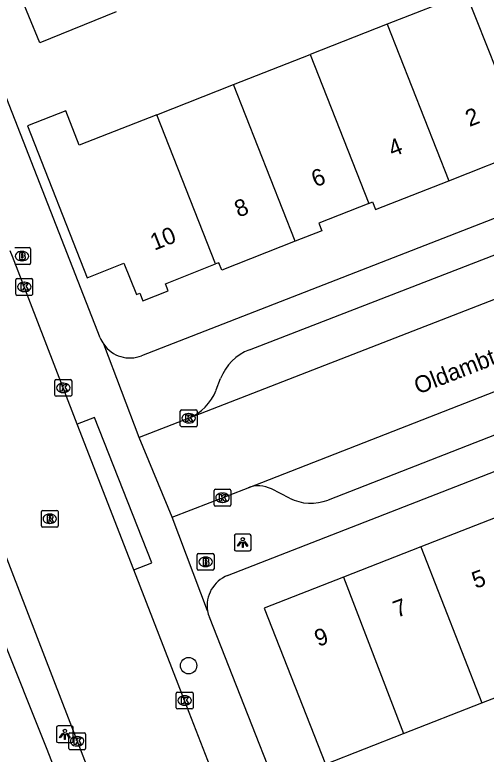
# Model space of a CAD drawing. Extents: x 159689 to 160786, y 387323 to 388339.
# Drawn here: x 159916.13 to 159944.16, y 387782.8 to 387826.82 of the extents above; entities that cross this region are included whole.
import ezdxf

# ---------------------------------------------------------------- set-up
doc = ezdxf.new("R2010")
doc.units = 0
for name, color, linetype in [('IMGEO_Boom', 7, 'Continuous'), ('IMGEO_Brandkraan', 7, 'Continuous'), ('IMGEO_Kolk', 7, 'Continuous'), ('IMGEO_Lichtpunt', 7, 'Continuous'), ('IMGEO_Openbare_ruimte_label', 7, 'Continuous'), ('IMGEO_Pand', 7, 'Continuous'), ('IMGEO_Pand_nummerreeks', 7, 'Continuous'), ('IMGEO_Rijbaan_lokaal_open', 7, 'Continuous'), ('IMGEO_Rioolput', 7, 'Continuous'), ('IMGEO_Voetpad_open', 7, 'Continuous')]:
    doc.layers.add(name, color=color, linetype=linetype)

msp = doc.modelspace()

# ---------------------------------------------------------------- linework, layer by layer
at = {"layer": 'IMGEO_Boom'}
msp.add_circle((159926.463, 387788.075), 0.489, dxfattribs=at)
at = {"layer": 'IMGEO_Brandkraan'}
for p, q in [((159916.128, 387812.959), (159916.98, 387812.959)), ((159916.541, 387812.739), (159916.566, 387812.739)), ((159917.054, 387812.885), (159917.054, 387812.033)), ((159916.98, 387811.959), (159916.128, 387811.959)), ((159916.564, 387812.179), (159916.539, 387812.179)), ((159926.973, 387793.828), (159926.973, 387794.68)), ((159927.048, 387794.754), (159927.9, 387794.754)), ((159927.974, 387794.68), (159927.974, 387793.828)), ((159927.461, 387794.534), (159927.486, 387794.534)), ((159927.9, 387793.754), (159927.048, 387793.754)), ((159927.484, 387793.974), (159927.459, 387793.974))]:
    msp.add_line(p, q, dxfattribs=at)
for points in [[(159916.128, 387812.959), (159916.98, 387812.959)], [(159916.401, 387812.659), (159916.401, 387812.259), (159916.614, 387812.259)], [(159916.632, 387812.659), (159916.401, 387812.659)], [(159917.054, 387812.885), (159917.054, 387812.033)], [(159916.58, 387812.578), (159916.526, 387812.578), (159916.526, 387812.502)], [(159916.526, 387812.502), (159916.579, 387812.502)], [(159916.588, 387812.426), (159916.526, 387812.426), (159916.526, 387812.345)], [(159916.526, 387812.345), (159916.588, 387812.345)], [(159916.98, 387811.959), (159916.128, 387811.959)], [(159926.973, 387793.828), (159926.973, 387794.68)], [(159927.048, 387794.754), (159927.9, 387794.754)], [(159927.974, 387794.68), (159927.974, 387793.828)], [(159927.321, 387794.454), (159927.321, 387794.054), (159927.534, 387794.054)], [(159927.552, 387794.454), (159927.321, 387794.454)], [(159927.5, 387794.373), (159927.446, 387794.373), (159927.446, 387794.297)], [(159927.446, 387794.297), (159927.499, 387794.297)], [(159927.508, 387794.221), (159927.446, 387794.221), (159927.446, 387794.14)], [(159927.9, 387793.754), (159927.048, 387793.754)], [(159927.446, 387794.14), (159927.508, 387794.14)]]:
    msp.add_lwpolyline(points, dxfattribs=at)
for centre, radius, start, end in [((159916.636, 387812.514), 0.145, 59.4692, 91.5367), ((159916.978, 387812.883), 0.0765, 1.552, 88.448), ((159916.978, 387812.883), 0.0765, 1.552, 88.448), ((159916.581, 387812.54), 0.0379, 267.8285, 90.9355), ((159916.589, 387812.385), 0.0404, 269.8759, 90.5077), ((159916.62, 387812.51), 0.251, 268.6676, 293.5347), ((159916.661, 387812.561), 0.0922, 285.5137, 58.1501), ((159916.666, 387812.369), 0.105, 301.3115, 78.989), ((159916.978, 387812.035), 0.0765, 271.552, 358.448), ((159916.978, 387812.035), 0.0765, 271.552, 358.448), ((159927.05, 387794.678), 0.0765, 91.552, 178.448), ((159927.05, 387794.678), 0.0765, 91.552, 178.448), ((159927.898, 387794.678), 0.0765, 1.552, 88.448), ((159927.898, 387794.678), 0.0765, 1.552, 88.448), ((159927.501, 387794.335), 0.0379, 267.8285, 90.9355), ((159927.509, 387794.18), 0.0404, 269.8759, 90.5077), ((159927.556, 387794.309), 0.145, 59.4692, 91.5367), ((159927.581, 387794.356), 0.0922, 285.5137, 58.1501), ((159927.586, 387794.164), 0.105, 301.3115, 78.989), ((159927.05, 387793.83), 0.0765, 181.552, 268.448), ((159927.05, 387793.83), 0.0765, 181.552, 268.448), ((159927.54, 387794.305), 0.251, 268.6676, 293.5347), ((159927.898, 387793.83), 0.0765, 271.552, 358.448), ((159927.898, 387793.83), 0.0765, 271.552, 358.448)]:
    msp.add_arc(centre, radius, start, end, dxfattribs=at)
for centre, major_axis, ratio, start_param, end_param in [((159916.54, 387812.459), (-0.387, 0.002), 0.722429, 4.712389, 7.853982), ((159916.565, 387812.459), (-0.39, 0.002), 0.717154, 1.570796, 4.712389), ((159927.46, 387794.254), (-0.387, 0.002), 0.722429, 4.712389, 7.853982), ((159927.485, 387794.254), (-0.39, 0.002), 0.717154, 1.570796, 4.712389)]:
    msp.add_ellipse(centre, major_axis=major_axis, ratio=ratio, start_param=start_param, end_param=end_param, dxfattribs=at)
at = {"layer": 'IMGEO_Kolk'}
for p, q in [((159916.189, 387810.194), (159916.189, 387811.046)), ((159916.264, 387811.12), (159917.116, 387811.12)), ((159916.677, 387810.9), (159916.702, 387810.9)), ((159917.19, 387811.046), (159917.19, 387810.194)), ((159917.116, 387810.12), (159916.264, 387810.12)), ((159916.7, 387810.34), (159916.675, 387810.34)), ((159918.509, 387804.186), (159918.509, 387805.038)), ((159918.584, 387805.112), (159919.436, 387805.112)), ((159918.997, 387804.892), (159919.022, 387804.892)), ((159919.51, 387805.038), (159919.51, 387804.186)), ((159919.02, 387804.332), (159918.995, 387804.332)), ((159919.436, 387804.112), (159918.584, 387804.112)), ((159925.969, 387802.375), (159925.969, 387803.227)), ((159926.044, 387803.301), (159926.896, 387803.301)), ((159926.457, 387803.081), (159926.482, 387803.081)), ((159926.97, 387803.227), (159926.97, 387802.375)), ((159926.896, 387802.301), (159926.044, 387802.301)), ((159926.48, 387802.521), (159926.455, 387802.521)), ((159928.053, 387798.572), (159928.905, 387798.572)), ((159927.978, 387797.646), (159927.978, 387798.498)), ((159928.466, 387798.352), (159928.491, 387798.352)), ((159928.979, 387798.498), (159928.979, 387797.646)), ((159928.489, 387797.792), (159928.464, 387797.792)), ((159928.905, 387797.572), (159928.053, 387797.572)), ((159925.726, 387785.571), (159925.726, 387786.423)), ((159925.801, 387786.497), (159926.653, 387786.497)), ((159926.214, 387786.277), (159926.239, 387786.277)), ((159926.727, 387786.423), (159926.727, 387785.571)), ((159926.653, 387785.497), (159925.801, 387785.497)), ((159926.237, 387785.717), (159926.212, 387785.717)), ((159919.409, 387784.07), (159920.261, 387784.07)), ((159919.334, 387783.144), (159919.334, 387783.996)), ((159919.822, 387783.85), (159919.847, 387783.85)), ((159920.335, 387783.996), (159920.335, 387783.144)), ((159919.845, 387783.29), (159919.82, 387783.29)), ((159920.261, 387783.07), (159919.409, 387783.07))]:
    msp.add_line(p, q, dxfattribs=at)
for points in [[(159916.189, 387810.194), (159916.189, 387811.046)], [(159916.264, 387811.12), (159917.116, 387811.12)], [(159917.19, 387811.046), (159917.19, 387810.194)], [(159916.51, 387810.82), (159916.633, 387810.82), (159916.633, 387810.669), (159916.763, 387810.82), (159916.927, 387810.82), (159916.781, 387810.669), (159916.934, 387810.42), (159916.782, 387810.42), (159916.697, 387810.584), (159916.633, 387810.517), (159916.633, 387810.42), (159916.51, 387810.42), (159916.51, 387810.82)], [(159917.116, 387810.12), (159916.264, 387810.12)], [(159918.509, 387804.186), (159918.509, 387805.038)], [(159918.584, 387805.112), (159919.436, 387805.112)], [(159918.83, 387804.812), (159918.953, 387804.812), (159918.953, 387804.661), (159919.083, 387804.812), (159919.247, 387804.812), (159919.101, 387804.661), (159919.254, 387804.412), (159919.102, 387804.412), (159919.017, 387804.576), (159918.953, 387804.509), (159918.953, 387804.412), (159918.83, 387804.412), (159918.83, 387804.812)], [(159919.51, 387805.038), (159919.51, 387804.186)], [(159919.436, 387804.112), (159918.584, 387804.112)], [(159925.969, 387802.375), (159925.969, 387803.227)], [(159926.044, 387803.301), (159926.896, 387803.301)], [(159926.29, 387803.001), (159926.413, 387803.001), (159926.413, 387802.85), (159926.543, 387803.001), (159926.707, 387803.001), (159926.561, 387802.85), (159926.714, 387802.601), (159926.562, 387802.601), (159926.477, 387802.765), (159926.413, 387802.698), (159926.413, 387802.601), (159926.29, 387802.601), (159926.29, 387803.001)], [(159926.97, 387803.227), (159926.97, 387802.375)], [(159926.896, 387802.301), (159926.044, 387802.301)], [(159928.053, 387798.572), (159928.905, 387798.572)], [(159927.978, 387797.646), (159927.978, 387798.498)], [(159928.299, 387798.272), (159928.422, 387798.272), (159928.422, 387798.121), (159928.552, 387798.272), (159928.716, 387798.272), (159928.57, 387798.121), (159928.723, 387797.872), (159928.571, 387797.872), (159928.486, 387798.036), (159928.422, 387797.969), (159928.422, 387797.872), (159928.299, 387797.872), (159928.299, 387798.272)], [(159928.979, 387798.498), (159928.979, 387797.646)], [(159928.905, 387797.572), (159928.053, 387797.572)], [(159925.726, 387785.571), (159925.726, 387786.423)], [(159925.801, 387786.497), (159926.653, 387786.497)], [(159926.727, 387786.423), (159926.727, 387785.571)], [(159926.047, 387786.197), (159926.17, 387786.197), (159926.17, 387786.046), (159926.3, 387786.197), (159926.464, 387786.197), (159926.318, 387786.046), (159926.471, 387785.797), (159926.319, 387785.797), (159926.234, 387785.961), (159926.17, 387785.894), (159926.17, 387785.797), (159926.047, 387785.797), (159926.047, 387786.197)], [(159926.653, 387785.497), (159925.801, 387785.497)], [(159919.409, 387784.07), (159920.261, 387784.07)], [(159919.334, 387783.144), (159919.334, 387783.996)], [(159919.655, 387783.77), (159919.778, 387783.77), (159919.778, 387783.619), (159919.908, 387783.77), (159920.072, 387783.77), (159919.926, 387783.619), (159920.079, 387783.37), (159919.927, 387783.37), (159919.842, 387783.534), (159919.778, 387783.467), (159919.778, 387783.37), (159919.655, 387783.37), (159919.655, 387783.77)], [(159920.335, 387783.996), (159920.335, 387783.144)], [(159920.261, 387783.07), (159919.409, 387783.07)]]:
    msp.add_lwpolyline(points, dxfattribs=at)
for centre, start, end in [((159916.266, 387811.044), 91.552, 178.448), ((159916.266, 387811.044), 91.552, 178.448), ((159917.114, 387811.044), 1.552, 88.448), ((159917.114, 387811.044), 1.552, 88.448), ((159916.266, 387810.196), 181.552, 268.448), ((159916.266, 387810.196), 181.552, 268.448), ((159917.114, 387810.196), 271.552, 358.448), ((159917.114, 387810.196), 271.552, 358.448), ((159918.586, 387805.036), 91.552, 178.448), ((159918.586, 387805.036), 91.552, 178.448), ((159919.434, 387805.036), 1.552, 88.448), ((159919.434, 387805.036), 1.552, 88.448), ((159918.586, 387804.188), 181.552, 268.448), ((159918.586, 387804.188), 181.552, 268.448), ((159919.434, 387804.188), 271.552, 358.448), ((159919.434, 387804.188), 271.552, 358.448), ((159926.046, 387803.225), 91.552, 178.448), ((159926.046, 387803.225), 91.552, 178.448), ((159926.894, 387803.225), 1.552, 88.448), ((159926.894, 387803.225), 1.552, 88.448), ((159926.046, 387802.377), 181.552, 268.448), ((159926.046, 387802.377), 181.552, 268.448), ((159926.894, 387802.377), 271.552, 358.448), ((159926.894, 387802.377), 271.552, 358.448), ((159928.055, 387798.496), 91.552, 178.448), ((159928.055, 387798.496), 91.552, 178.448), ((159928.903, 387798.496), 1.552, 88.448), ((159928.903, 387798.496), 1.552, 88.448), ((159928.055, 387797.648), 181.552, 268.448), ((159928.055, 387797.648), 181.552, 268.448), ((159928.903, 387797.648), 271.552, 358.448), ((159928.903, 387797.648), 271.552, 358.448), ((159925.803, 387786.421), 91.552, 178.448), ((159925.803, 387786.421), 91.552, 178.448), ((159926.651, 387786.421), 1.552, 88.448), ((159926.651, 387786.421), 1.552, 88.448), ((159925.803, 387785.573), 181.552, 268.448), ((159925.803, 387785.573), 181.552, 268.448), ((159926.651, 387785.573), 271.552, 358.448), ((159926.651, 387785.573), 271.552, 358.448), ((159919.411, 387783.994), 91.552, 178.448), ((159919.411, 387783.994), 91.552, 178.448), ((159920.259, 387783.994), 1.552, 88.448), ((159920.259, 387783.994), 1.552, 88.448), ((159919.411, 387783.146), 181.552, 268.448), ((159919.411, 387783.146), 181.552, 268.448), ((159920.259, 387783.146), 271.552, 358.448), ((159920.259, 387783.146), 271.552, 358.448)]:
    msp.add_arc(centre, 0.0765, start, end, dxfattribs=at)
for centre, major_axis, ratio, start_param, end_param in [((159916.676, 387810.62), (-0.387, 0.002), 0.722429, 4.712389, 7.853982), ((159916.701, 387810.62), (-0.39, 0.002), 0.717154, 1.570796, 4.712389), ((159918.996, 387804.612), (-0.387, 0.002), 0.722429, 4.712389, 7.853982), ((159919.021, 387804.612), (-0.39, 0.002), 0.717154, 1.570796, 4.712389), ((159926.456, 387802.801), (-0.387, 0.002), 0.722429, 4.712389, 7.853982), ((159926.481, 387802.801), (-0.39, 0.002), 0.717154, 1.570796, 4.712389), ((159928.465, 387798.072), (-0.387, 0.002), 0.722429, 4.712389, 7.853982), ((159928.49, 387798.072), (-0.39, 0.002), 0.717154, 1.570796, 4.712389), ((159926.213, 387785.997), (-0.387, 0.002), 0.722429, 4.712389, 7.853982), ((159926.238, 387785.997), (-0.39, 0.002), 0.717154, 1.570796, 4.712389), ((159919.821, 387783.57), (-0.387, 0.002), 0.722429, 4.712389, 7.853982), ((159919.846, 387783.57), (-0.39, 0.002), 0.717154, 1.570796, 4.712389)]:
    msp.add_ellipse(centre, major_axis=major_axis, ratio=ratio, start_param=start_param, end_param=end_param, dxfattribs=at)
at = {"layer": 'IMGEO_Lichtpunt'}
for p, q in [((159929.183, 387795.804), (159929.183, 387794.997)), ((159929.183, 387795.804), (159929.183, 387794.997)), ((159930.085, 387795.899), (159929.277, 387795.899)), ((159930.085, 387795.899), (159929.277, 387795.899)), ((159930.179, 387794.997), (159930.179, 387795.804)), ((159930.179, 387794.997), (159930.179, 387795.804)), ((159929.277, 387794.903), (159930.085, 387794.903)), ((159929.277, 387794.903), (159930.085, 387794.903)), ((159919.509, 387784.487), (159918.701, 387784.487)), ((159919.509, 387784.487), (159918.701, 387784.487)), ((159918.607, 387784.392), (159918.607, 387783.585)), ((159918.607, 387784.392), (159918.607, 387783.585)), ((159919.603, 387783.585), (159919.603, 387784.392)), ((159919.603, 387783.585), (159919.603, 387784.392)), ((159918.701, 387783.491), (159919.509, 387783.491)), ((159918.701, 387783.491), (159919.509, 387783.491))]:
    msp.add_line(p, q, dxfattribs=at)
for points in [[(159929.557, 387795.468), (159929.596, 387795.44), (159929.408, 387795.178), (159929.37, 387795.205), (159929.557, 387795.468)], [(159929.659, 387795.42), (159929.706, 387795.42), (159929.706, 387795.098), (159929.659, 387795.098), (159929.659, 387795.42)], [(159929.769, 387795.44), (159929.807, 387795.467), (159929.994, 387795.205), (159929.955, 387795.177), (159929.769, 387795.44)], [(159918.981, 387784.056), (159919.02, 387784.028), (159918.832, 387783.766), (159918.794, 387783.793), (159918.981, 387784.056)], [(159919.193, 387784.028), (159919.231, 387784.055), (159919.418, 387783.793), (159919.379, 387783.765), (159919.193, 387784.028)], [(159919.083, 387784.008), (159919.13, 387784.008), (159919.13, 387783.686), (159919.083, 387783.686), (159919.083, 387784.008)]]:
    msp.add_lwpolyline(points, dxfattribs=at)
for centre in [(159929.682, 387795.602), (159919.106, 387784.19)]:
    msp.add_circle(centre, 0.0994, dxfattribs=at)
for centre, start, end in [((159929.277, 387795.804), 90, 180), ((159929.277, 387795.804), 90, 180), ((159930.085, 387795.804), 0, 90), ((159930.085, 387795.804), 0, 90), ((159929.277, 387794.997), 180, 270), ((159929.277, 387794.997), 180, 270), ((159930.085, 387794.997), 270, 0), ((159930.085, 387794.997), 270, 360), ((159918.701, 387784.392), 90, 180), ((159918.701, 387784.392), 90, 180), ((159919.509, 387784.392), 0, 90), ((159919.509, 387784.392), 0, 90), ((159918.701, 387783.585), 180, 270), ((159918.701, 387783.585), 180, 270), ((159919.509, 387783.585), 270, 0), ((159919.509, 387783.585), 270, 360)]:
    msp.add_arc(centre, 0.0946, start, end, dxfattribs=at)
at = {"layer": 'IMGEO_Pand'}
for points in [[(159922.162, 387827.009), (159917.609, 387825.155), (159916.31, 387828.346)], [(159941.93, 387816.944), (159946.634, 387818.794), (159944.804, 387823.448), (159942.97, 387828.112), (159938.267, 387826.262)], [(159938.267, 387826.262), (159933.702, 387824.467)], [(159938.267, 387826.262), (159941.93, 387816.944)], [(159929.138, 387822.672), (159933.702, 387824.467)], [(159933.702, 387824.467), (159937.188, 387815.596)], [(159924.573, 387820.877), (159929.138, 387822.672)], [(159932.807, 387813.337), (159929.138, 387822.672)], [(159924.573, 387820.877), (159919.962, 387819.064), (159919.159, 387821.106), (159916.878, 387820.209), (159920.432, 387811.17), (159922.621, 387812.031), (159923.355, 387810.165), (159923.562, 387810.247), (159923.738, 387809.797), (159925.251, 387810.392), (159925.085, 387810.814), (159928.068, 387811.987)], [(159928.068, 387811.987), (159924.573, 387820.877)], [(159937.188, 387815.596), (159937.402, 387815.68), (159937.577, 387815.233), (159941.93, 387816.944)], [(159937.188, 387815.596), (159934.2, 387814.421), (159934.382, 387813.956), (159932.807, 387813.337)], [(159932.807, 387813.337), (159928.442, 387811.62), (159928.267, 387812.065), (159928.068, 387811.987)], [(159945.036, 387796.481), (159944.864, 387796.414), (159944.684, 387796.874), (159940.268, 387795.143)], [(159940.268, 387795.143), (159935.682, 387793.345)], [(159940.268, 387795.143), (159943.909, 387785.857)], [(159935.682, 387793.345), (159930.956, 387791.493), (159934.596, 387782.206), (159939.252, 387784.031)], [(159935.682, 387793.345), (159939.252, 387784.031)], [(159943.909, 387785.857), (159948.497, 387787.655)], [(159939.252, 387784.031), (159943.909, 387785.857)]]:
    msp.add_lwpolyline(points, dxfattribs=at)
at = {"layer": 'IMGEO_Rijbaan_lokaal_open'}
for points in [[(159970.967, 387820.07), (159949.224, 387811.657), (159926.446, 387802.791)], [(159929.996, 387798.667), (159946.794, 387805.237), (159972.771, 387815.3)], [(159919.846, 387802.456), (159919.01, 387804.612), (159915.983, 387812.438), (159915.853, 387812.774)], [(159926.446, 387802.791), (159923.532, 387801.657)], [(159923.212, 387793.775), (159919.846, 387802.456)], [(159925.493, 387796.906), (159923.532, 387801.657)], [(159925.493, 387796.906), (159929.996, 387798.667)], [(159914.429, 387797.56), (159919.835, 387783.57), (159921.528, 387779.204)], [(159927.881, 387781.717), (159926.227, 387785.997), (159923.212, 387793.775)]]:
    msp.add_lwpolyline(points, dxfattribs=at)
at = {"layer": 'IMGEO_Rioolput'}
for p, q in [((159917.706, 387796.393), (159917.706, 387797.245)), ((159917.781, 387797.319), (159918.633, 387797.319)), ((159918.707, 387797.245), (159918.707, 387796.393)), ((159918.194, 387797.099), (159918.219, 387797.099)), ((159918.217, 387796.539), (159918.192, 387796.539)), ((159918.633, 387796.319), (159917.781, 387796.319))]:
    msp.add_line(p, q, dxfattribs=at)
for points in [[(159917.706, 387796.393), (159917.706, 387797.245)], [(159917.781, 387797.319), (159918.633, 387797.319)], [(159918.707, 387797.245), (159918.707, 387796.393)], [(159918.295, 387797.017), (159918.043, 387797.019), (159918.043, 387796.619)], [(159918.221, 387796.938), (159918.167, 387796.938), (159918.167, 387796.857)], [(159918.167, 387796.857), (159918.219, 387796.857)], [(159918.043, 387796.619), (159918.167, 387796.619), (159918.167, 387796.781), (159918.178, 387796.781)], [(159918.225, 387796.752), (159918.296, 387796.619), (159918.436, 387796.619), (159918.371, 387796.745)], [(159918.633, 387796.319), (159917.781, 387796.319)]]:
    msp.add_lwpolyline(points, dxfattribs=at)
for centre, radius, start, end in [((159917.783, 387797.243), 0.0765, 91.552, 178.448), ((159917.783, 387797.243), 0.0765, 91.552, 178.448), ((159918.631, 387797.243), 0.0765, 1.552, 88.448), ((159918.631, 387797.243), 0.0765, 1.552, 88.448), ((159918.203, 387797.046), 0.19, 274.7715, 282.9687), ((159918.227, 387796.842), 0.0964, 77.0061, 93.1865), ((159918.241, 387796.899), 0.0378, 276.6634, 79.6772), ((159918.294, 387796.907), 0.109, 350.3612, 89.416), ((159918.292, 387796.907), 0.112, 277.5842, 350.9817), ((159917.783, 387796.395), 0.0765, 181.552, 268.448), ((159917.783, 387796.395), 0.0765, 181.552, 268.448), ((159918.177, 387796.728), 0.0533, 26.0293, 88.6989), ((159918.276, 387796.692), 0.108, 29.5134, 73.7905), ((159918.631, 387796.395), 0.0765, 271.552, 358.448), ((159918.631, 387796.395), 0.0765, 271.552, 358.448)]:
    msp.add_arc(centre, radius, start, end, dxfattribs=at)
for centre, major_axis, ratio, start_param, end_param in [((159918.193, 387796.819), (-0.387, 0.002), 0.722429, 4.712389, 7.853982), ((159918.218, 387796.819), (-0.39, 0.002), 0.717154, 1.570796, 4.712389)]:
    msp.add_ellipse(centre, major_axis=major_axis, ratio=ratio, start_param=start_param, end_param=end_param, dxfattribs=at)
at = {"layer": 'IMGEO_Voetpad_open'}
for points in [[(159921.209, 387807.595), (159913.522, 387827.256)], [(159949.825, 387816.714), (159923.671, 387806.523)], [(159930.079, 387806.885), (159947.936, 387813.795)], [(159969.917, 387811.687), (159934.755, 387797.935)], [(159923.532, 387801.657), (159921.418, 387807.205)], [(159928.104, 387804.485), (159928.368, 387805.17)], [(159928.783, 387793.44), (159953.242, 387802.979)], [(159923.212, 387793.775), (159924.268, 387794.188), (159920.861, 387802.854), (159919.846, 387802.456)], [(159932.459, 387798.05), (159931.39, 387798.597)], [(159927.592, 387791.332), (159925.493, 387796.906)], [(159988.008, 387595.398), (159930.533, 387742.858), (159933.271, 387743.95), (159930.92, 387750), (159918.022, 387783.189), (159912.569, 387796.796)], [(159933.909, 387775.155), (159927.698, 387790.952)]]:
    msp.add_lwpolyline(points, dxfattribs=at)
for centre, radius, start, end in [((159922.971, 387808.288), 1.893, 201.4763, 214.8972), ((159922.976, 387808.289), 1.898, 214.8319, 291.4852), ((159931.168, 387804.088), 3.001, 111.266, 158.8678), ((159925.305, 387805.566), 3.001, 292.3524, 338.8782), ((159930.609, 387796.954), 1.819, 64.5685, 109.6821), ((159933.735, 387800.543), 2.8, 242.897, 291.3682), ((159929.484, 387791.654), 1.919, 111.4213, 189.6466), ((159929.435, 387791.641), 1.869, 189.528, 201.6447)]:
    msp.add_arc(centre, radius, start, end, dxfattribs=at)

# ---------------------------------------------------------------- texts
at = {"layer": 'IMGEO_Openbare_ruimte_label'}
msp.add_text('Oldambtstraat', height=1, rotation=21.2802, dxfattribs=at).set_placement((159940.11, 387804.212))
at = {"layer": 'IMGEO_Pand_nummerreeks'}
for s, rotation, p in [('2', 21.4524, (159943.164, 387820.138)), ('4', 21.4524, (159938.587, 387818.34)), ('6', 21.4524, (159934.007, 387816.541)), ('8', 21.4524, (159929.432, 387814.742)), ('10', 21.4524, (159924.424, 387812.774)), ('5', 20.2718, (159943.531, 387792.641)), ('7', 20.2718, (159938.852, 387790.913)), ('9', 20.2718, (159934.173, 387789.185))]:
    msp.add_text(s, height=1, rotation=rotation, dxfattribs=at).set_placement(p)

doc.saveas('drawing.dxf')
